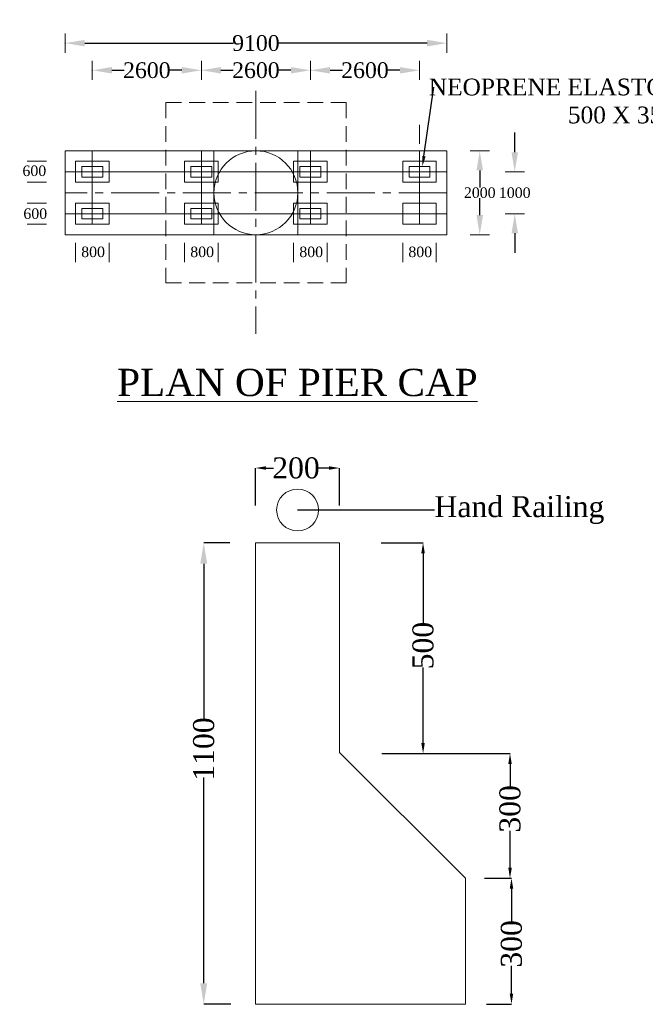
# Model space of a CAD drawing. Header units: millimetres. Extents: x -20950785 to 389010297, y -11535949 to 14056629.
# Tile 541 of 654: x 18261203 to 18291023, y -360095 to -313152. Entities that reach past the tile are written whole.
import ezdxf
from ezdxf import colors
from ezdxf.entities.mleader import LeaderData, LeaderLine
from ezdxf.math import Vec2, Vec3

# ---------------------------------------------------------------- set-up
doc = ezdxf.new("R2010")
doc.units = ezdxf.units.MM
doc.header["$LTSCALE"] = 60
doc.header["$MEASUREMENT"] = 0
doc.linetypes.add('CENTER2', pattern=[28.575, 19.05, -3.175, 3.175, -3.175])
doc.linetypes.add('HIDDEN', pattern=[0.375, 0.25, -0.125])
doc.layers.add('TEXT', color=7, linetype='Continuous')
doc.styles.add('PDF Arial Bold', font='times.ttf')
doc.dimstyles.get("Standard").update_dxf_attribs({"dimtxt": 400, "dimasz": 215, "dimexe": 0.18, "dimexo": 0.0625, "dimgap": 0.09, "dimtad": 0, "dimtih": 1, "dimtoh": 1, "dimdec": 0, "dimzin": 4, "dimdsep": 46, "dimtxsty": 'Standard', "dimblk": 'OPEN90', "dimcen": 0, "dimadec": 0, "dimazin": 1, "dimtfac": 1, "dimtdec": 0, "dimtix": 1, "dimtofl": 0, "dimtmove": 0, "dimatfit": 3, "dimldrblk": 'OPEN30', "dimfxl": 1, "dimtolj": 1, "dimtzin": 0, "dimarcsym": 0})

# ---------------------------------------------------------------- blocks, each defined once
blk = doc.blocks.new('*D3398')
at = {"color": 0, "linetype": 'Continuous', "lineweight": -2, "transparency": 16777216}
for p, q in [((18283132, -319403), (18283132, -319403)), ((18283132, -320338), (18283132, -321148)), ((18283132, -322467), (18283132, -321657)), ((18283132, -323402), (18283132, -323402))]:
    blk.add_line(p, q, dxfattribs=at)
at = {"color": 0, "linetype": 'Continuous', "lineweight": 9, "transparency": 16777216}
for points in [[(18282976, -320338), (18283288, -320338), (18283132, -319403)], [(18282976, -322467), (18283288, -322467), (18283132, -323402)]]:
    blk.add_solid(points, dxfattribs=at)
at = {"layer": 'Defpoints', "color": 0, "linetype": 'Continuous', "lineweight": 9, "transparency": 16777216}
for p in [(18283132, -319403), (18283132, -323402), (18283132, -323402)]:
    blk.add_point(p, dxfattribs=at)
at = {"color": 0, "linetype": 'Continuous', "lineweight": 9, "transparency": 16777216, "insert": (18283132, -321403), "char_height": 500, "attachment_point": 5}
blk.add_mtext('\\A1;{\\fTimes New Roman|b0|i0|c0|p18;2000}', dxfattribs=at)
blk = doc.blocks.new('*D3399')
at = {"color": 0, "linetype": 'Continuous', "lineweight": -2, "transparency": 16777216}
for p, q in [((18284800, -319468), (18284800, -318533)), ((18284801, -320403), (18284801, -320403)), ((18284801, -322402), (18284801, -322402)), ((18284800, -323337), (18284800, -324272))]:
    blk.add_line(p, q, dxfattribs=at)
at = {"color": 0, "linetype": 'Continuous', "lineweight": 9, "transparency": 16777216}
for points in [[(18284645, -319468), (18284956, -319468), (18284800, -320403)], [(18284645, -323337), (18284956, -323337), (18284800, -322402)]]:
    blk.add_solid(points, dxfattribs=at)
at = {"layer": 'Defpoints', "color": 0, "linetype": 'Continuous', "lineweight": 9, "transparency": 16777216}
for p in [(18284800, -320403), (18284800, -322402), (18284800, -322402)]:
    blk.add_point(p, dxfattribs=at)
at = {"color": 0, "linetype": 'Continuous', "lineweight": 9, "transparency": 16777216, "insert": (18284800, -321403), "char_height": 500, "attachment_point": 5}
blk.add_mtext('\\A1;{\\fTimes New Roman|b0|i0|c0|p18;1000}', dxfattribs=at)
blk = doc.blocks.new('*D3385')
at = {"color": 0, "linetype": 'Continuous', "lineweight": -2, "transparency": 16777216}
for p, q in [((18264665, -315548), (18264665, -315565)), ((18265600, -315564), (18266188, -315564)), ((18268928, -315564), (18268340, -315564)), ((18269863, -315565), (18269863, -315565))]:
    blk.add_line(p, q, dxfattribs=at)
at = {"color": 0, "linetype": 'Continuous', "lineweight": 9, "transparency": 16777216}
for points in [[(18265600, -315409), (18265600, -315720), (18264665, -315564)], [(18268928, -315409), (18268928, -315720), (18269863, -315564)]]:
    blk.add_solid(points, dxfattribs=at)
at = {"layer": 'Defpoints', "color": 0, "linetype": 'Continuous', "lineweight": 9, "transparency": 16777216}
for p in [(18264665, -315548), (18264665, -315564), (18269863, -315564)]:
    blk.add_point(p, dxfattribs=at)
at = {"color": 0, "linetype": 'Continuous', "lineweight": 9, "transparency": 16777216, "insert": (18267264, -315564), "char_height": 500, "attachment_point": 5}
blk.add_mtext('\\A1;{\\fTimes New Roman|b0|i0|c0|p18;\\H1.5x;2600}', dxfattribs=at)
blk = doc.blocks.new('*D3386')
at = {"color": 0, "linetype": 'Continuous', "lineweight": -2, "transparency": 16777216}
for p, q in [((18269863, -315548), (18269863, -315565)), ((18270798, -315564), (18271386, -315564)), ((18274127, -315564), (18273538, -315564)), ((18275062, -315565), (18275062, -315565))]:
    blk.add_line(p, q, dxfattribs=at)
at = {"color": 0, "linetype": 'Continuous', "lineweight": 9, "transparency": 16777216}
for points in [[(18270798, -315409), (18270798, -315720), (18269863, -315564)], [(18274127, -315409), (18274127, -315720), (18275062, -315564)]]:
    blk.add_solid(points, dxfattribs=at)
at = {"layer": 'Defpoints', "color": 0, "linetype": 'Continuous', "lineweight": 9, "transparency": 16777216}
for p in [(18269863, -315548), (18269863, -315564), (18275062, -315564)]:
    blk.add_point(p, dxfattribs=at)
at = {"color": 0, "linetype": 'Continuous', "lineweight": 9, "transparency": 16777216, "insert": (18272462, -315564), "char_height": 500, "attachment_point": 5}
blk.add_mtext('\\A1;{\\fTimes New Roman|b0|i0|c0|p18;\\H1.5x;2600}', dxfattribs=at)
blk = doc.blocks.new('*D3387')
at = {"color": 0, "linetype": 'Continuous', "lineweight": -2, "transparency": 16777216}
for p, q in [((18275062, -315548), (18275062, -315565)), ((18275997, -315564), (18276585, -315564)), ((18279325, -315564), (18278737, -315564)), ((18280260, -315565), (18280260, -315565))]:
    blk.add_line(p, q, dxfattribs=at)
at = {"color": 0, "linetype": 'Continuous', "lineweight": 9, "transparency": 16777216}
for points in [[(18275997, -315409), (18275997, -315720), (18275062, -315564)], [(18279325, -315409), (18279325, -315720), (18280260, -315564)]]:
    blk.add_solid(points, dxfattribs=at)
at = {"layer": 'Defpoints', "color": 0, "linetype": 'Continuous', "lineweight": 9, "transparency": 16777216}
for p in [(18275062, -315548), (18275062, -315564), (18280260, -315564)]:
    blk.add_point(p, dxfattribs=at)
at = {"color": 0, "linetype": 'Continuous', "lineweight": 9, "transparency": 16777216, "insert": (18277661, -315564), "char_height": 500, "attachment_point": 5}
blk.add_mtext('\\A1;{\\fTimes New Roman|b0|i0|c0|p18;\\H1.5x;2600}', dxfattribs=at)
blk = doc.blocks.new('*D3388')
at = {"color": 0, "linetype": 'Continuous', "lineweight": -2, "transparency": 16777216}
for p, q in [((18263365, -314254), (18263365, -314270)), ((18264300, -314270), (18271396, -314270)), ((18280625, -314270), (18273528, -314270)), ((18281560, -314270), (18281560, -314270))]:
    blk.add_line(p, q, dxfattribs=at)
at = {"color": 0, "linetype": 'Continuous', "lineweight": 9, "transparency": 16777216}
for points in [[(18264300, -314114), (18264300, -314426), (18263365, -314270)], [(18280625, -314114), (18280625, -314426), (18281560, -314270)]]:
    blk.add_solid(points, dxfattribs=at)
at = {"layer": 'Defpoints', "color": 0, "linetype": 'Continuous', "lineweight": 9, "transparency": 16777216}
for p in [(18263365, -314254), (18263365, -314270), (18281560, -314270)]:
    blk.add_point(p, dxfattribs=at)
at = {"color": 0, "linetype": 'Continuous', "lineweight": 9, "transparency": 16777216, "insert": (18272462, -314270), "char_height": 500, "attachment_point": 5}
blk.add_mtext('\\A1;{\\fTimes New Roman|b0|i0|c0|p18;\\H1.5x;9100}', dxfattribs=at)
blk = doc.blocks.new('*D3429')
at = {"color": 0, "linetype": 'Continuous', "lineweight": -2, "ltscale": 2, "transparency": 16777216}
for p, q in [((18271212, -338088), (18269976, -338088)), ((18269976, -339088), (18269976, -346561)), ((18269976, -359088), (18269976, -349289)), ((18271260, -360088), (18269976, -360088))]:
    blk.add_line(p, q, dxfattribs=at)
at = {"color": 0, "linetype": 'Continuous', "lineweight": 9, "ltscale": 2, "transparency": 16777216}
for points in [[(18269810, -339088), (18270143, -339088), (18269976, -338088)], [(18269810, -359088), (18270143, -359088), (18269976, -360088)]]:
    blk.add_solid(points, dxfattribs=at)
at = {"layer": 'Defpoints', "color": 0, "linetype": 'Continuous', "lineweight": 9, "ltscale": 2, "transparency": 16777216}
for p in [(18271212, -338088), (18269976, -360088), (18271260, -360088)]:
    blk.add_point(p, dxfattribs=at)
at = {"color": 0, "linetype": 'Continuous', "lineweight": 9, "ltscale": 2, "transparency": 16777216, "insert": (18269976, -347925), "char_height": 1000, "attachment_point": 5, "rotation": 90, "style": 'PDF Arial Bold'}
blk.add_mtext('\\A1;1100', dxfattribs=at)
blk = doc.blocks.new('*D3430')
at = {"color": 0, "linetype": 'Continuous', "lineweight": -2, "ltscale": 2, "transparency": 16777216}
for p, q in [((18272448, -336307), (18272448, -334527)), ((18272948, -334527), (18273307, -334527)), ((18275948, -334527), (18275437, -334527)), ((18276448, -336307), (18276448, -334527))]:
    blk.add_line(p, q, dxfattribs=at)
at = {"color": 0, "linetype": 'Continuous', "lineweight": 9, "ltscale": 2, "transparency": 16777216}
for points in [[(18272948, -334444), (18272948, -334610), (18272448, -334527)], [(18275948, -334444), (18275948, -334610), (18276448, -334527)]]:
    blk.add_solid(points, dxfattribs=at)
at = {"layer": 'Defpoints', "color": 0, "linetype": 'Continuous', "lineweight": 9, "ltscale": 2, "transparency": 16777216}
for p in [(18276448, -334527), (18272448, -336307), (18276448, -336307)]:
    blk.add_point(p, dxfattribs=at)
at = {"color": 0, "linetype": 'Continuous', "lineweight": 9, "ltscale": 2, "transparency": 16777216, "insert": (18274372, -334527), "char_height": 1000, "attachment_point": 5, "style": 'PDF Arial Bold'}
blk.add_mtext('\\A1;200', dxfattribs=at)
blk = doc.blocks.new('*D3431')
at = {"color": 0, "linetype": 'Continuous', "lineweight": -2, "ltscale": 2, "transparency": 16777216}
for p, q in [((18278439, -338088), (18280430, -338088)), ((18280430, -338588), (18280430, -341947)), ((18280430, -347636), (18280430, -344038)), ((18278463, -348136), (18280430, -348136))]:
    blk.add_line(p, q, dxfattribs=at)
at = {"color": 0, "linetype": 'Continuous', "lineweight": 9, "ltscale": 2, "transparency": 16777216}
for points in [[(18280346, -338588), (18280513, -338588), (18280430, -338088)], [(18280346, -347636), (18280513, -347636), (18280430, -348136)]]:
    blk.add_solid(points, dxfattribs=at)
at = {"layer": 'Defpoints', "color": 0, "linetype": 'Continuous', "lineweight": 9, "ltscale": 2, "transparency": 16777216}
for p in [(18278439, -338088), (18278463, -348136), (18280430, -348136)]:
    blk.add_point(p, dxfattribs=at)
at = {"color": 0, "linetype": 'Continuous', "lineweight": 9, "ltscale": 2, "transparency": 16777216, "insert": (18280430, -342993), "char_height": 1000, "attachment_point": 5, "rotation": 90, "style": 'PDF Arial Bold'}
blk.add_mtext('\\A1;500', dxfattribs=at)
blk = doc.blocks.new('*D3432')
at = {"color": 0, "linetype": 'Continuous', "lineweight": -2, "ltscale": 2, "transparency": 16777216}
for p, q in [((18280430, -348136), (18284575, -348136)), ((18284575, -348636), (18284575, -349726)), ((18284575, -353588), (18284575, -351829)), ((18283365, -354088), (18284575, -354088))]:
    blk.add_line(p, q, dxfattribs=at)
at = {"color": 0, "linetype": 'Continuous', "lineweight": 9, "ltscale": 2, "transparency": 16777216}
for points in [[(18284492, -348636), (18284659, -348636), (18284575, -348136)], [(18284492, -353588), (18284659, -353588), (18284575, -354088)]]:
    blk.add_solid(points, dxfattribs=at)
at = {"layer": 'Defpoints', "color": 0, "linetype": 'Continuous', "lineweight": 9, "ltscale": 2, "transparency": 16777216}
for p in [(18280430, -348136), (18283365, -354088), (18284575, -354088)]:
    blk.add_point(p, dxfattribs=at)
at = {"color": 0, "linetype": 'Continuous', "lineweight": 9, "ltscale": 2, "transparency": 16777216, "insert": (18284575, -350778), "char_height": 1000, "attachment_point": 5, "rotation": 90, "style": 'PDF Arial Bold'}
blk.add_mtext('\\A1;300', dxfattribs=at)
blk = doc.blocks.new('*D3433')
at = {"color": 0, "linetype": 'Continuous', "lineweight": -2, "ltscale": 2, "transparency": 16777216}
for p, q in [((18283365, -354088), (18284644, -354088)), ((18284644, -354588), (18284644, -356164)), ((18284644, -359588), (18284644, -358266)), ((18283451, -360088), (18284644, -360088))]:
    blk.add_line(p, q, dxfattribs=at)
at = {"color": 0, "linetype": 'Continuous', "lineweight": 9, "ltscale": 2, "transparency": 16777216}
for points in [[(18284561, -354588), (18284728, -354588), (18284644, -354088)], [(18284561, -359588), (18284728, -359588), (18284644, -360088)]]:
    blk.add_solid(points, dxfattribs=at)
at = {"layer": 'Defpoints', "color": 0, "linetype": 'Continuous', "lineweight": 9, "ltscale": 2, "transparency": 16777216}
for p in [(18283365, -354088), (18283451, -360088), (18284644, -360088)]:
    blk.add_point(p, dxfattribs=at)
at = {"color": 0, "linetype": 'Continuous', "lineweight": 9, "ltscale": 2, "transparency": 16777216, "insert": (18284644, -357215), "char_height": 1000, "attachment_point": 5, "rotation": 90, "style": 'PDF Arial Bold'}
blk.add_mtext('\\A1;300', dxfattribs=at)

msp = doc.modelspace()

# ---------------------------------------------------------------- linework, layer by layer
at = {"linetype": 'Continuous', "lineweight": 9}
for p, q in [((18263365.11, -313812.95), (18263365.11, -314727.82)), ((18281559.61, -313812.95), (18281559.61, -314727.82)), ((18264664.72, -315107.23), (18264664.72, -316022.1)), ((18269863.15, -315107.23), (18269863.15, -316022.1)), ((18275061.57, -315107.23), (18275061.57, -316022.1)), ((18280260, -315107.23), (18280260, -316022.1)), ((18280260, -318160.69), (18280260, -319075.56)), ((18263365.11, -319403.4), (18281559.61, -319403.4)), ((18263365.11, -319403.4), (18263365.11, -323402.19)), ((18264664.72, -319403.4), (18264664.72, -322902.34)), ((18269863.15, -319403.4), (18269863.15, -322902.34)), ((18270462.96, -323402.19), (18270462.96, -319403.4)), ((18274461.76, -323402.19), (18274461.76, -319403.4)), ((18275061.57, -319403.4), (18275061.57, -322902.34)), ((18280260, -319403.4), (18280260, -322902.34)), ((18281559.61, -319403.4), (18281559.61, -323402.19)), ((18283589.11, -319403.4), (18282674.24, -319403.4)), ((18262481.11, -319903.25), (18261566.24, -319903.25)), ((18263365.11, -320403.09), (18281559.61, -320403.09)), ((18285257.93, -320403.09), (18284343.06, -320403.09)), ((18262481.11, -320902.94), (18261566.24, -320902.94)), ((18270462.96, -321402.79), (18270462.96, -323402.19)), ((18262481.11, -321902.64), (18261566.24, -321902.64)), ((18263365.11, -322402.49), (18281559.61, -322402.49)), ((18285257.93, -322402.49), (18284343.06, -322402.49)), ((18262481.11, -322902.34), (18261566.24, -322902.34)), ((18263365.11, -323402.19), (18281559.61, -323402.19)), ((18283589.11, -323402.19), (18282674.24, -323402.19)), ((18263864.96, -323797.34), (18263864.96, -324712.2)), ((18265464.48, -323797.34), (18265464.48, -324712.2)), ((18269063.39, -323797.34), (18269063.39, -324712.2)), ((18270662.9, -323797.34), (18270662.9, -324712.2)), ((18274261.82, -323797.34), (18274261.82, -324712.2)), ((18275861.33, -323797.34), (18275861.33, -324712.2)), ((18279460.24, -323797.34), (18279460.24, -324712.2)), ((18281059.76, -323797.34), (18281059.76, -324712.2))]:
    msp.add_line(p, q, dxfattribs=at)
at = {"linetype": 'CENTER2', "lineweight": 9, "ltscale": 2}
for p, q in [((18272462.36, -316544.4), (18272462.36, -328126.44)), ((18281559.61, -321402.79), (18263365.11, -321402.79))]:
    msp.add_line(p, q, dxfattribs=at)
at = {"linetype": 'HIDDEN', "lineweight": 9, "ltscale": 50}
for p, q in [((18268163.66, -317104.09), (18268163.66, -325701.49)), ((18268163.66, -317104.09), (18276761.06, -317104.09)), ((18276761.06, -317104.09), (18276761.06, -325701.49)), ((18268163.66, -325701.49), (18276761.06, -325701.49))]:
    msp.add_line(p, q, dxfattribs=at)
at = {"color": 7, "linetype": 'Continuous', "lineweight": 9, "ltscale": 2}
for p, q in [((18272448.21, -360088.02), (18272448.21, -338088.02)), ((18272448.21, -338088.02), (18276448.21, -338088.02)), ((18276448.21, -338088.02), (18276448.21, -348088.02)), ((18276448.21, -348088.02), (18282448.21, -354088.02)), ((18282448.21, -360088.02), (18282448.21, -354088.02)), ((18272448.21, -360088.02), (18282448.21, -360088.02))]:
    msp.add_line(p, q, dxfattribs=at)
at = {"linetype": 'Continuous', "lineweight": 9}
for points in [[(18263864.96, -319903.25), (18265464.48, -319903.25), (18265464.48, -320902.94), (18263864.96, -320902.94)], [(18269063.39, -319903.25), (18270662.9, -319903.25), (18270662.9, -320902.94), (18269063.39, -320902.94)], [(18274261.82, -319903.25), (18275861.33, -319903.25), (18275861.33, -320902.94), (18274261.82, -320902.94)], [(18279460.24, -319903.25), (18281059.76, -319903.25), (18281059.76, -320902.94), (18279460.24, -320902.94)], [(18264164.87, -320153.17), (18265164.57, -320153.17), (18265164.57, -320653.02), (18264164.87, -320653.02)], [(18269363.3, -320153.17), (18270362.99, -320153.17), (18270362.99, -320653.02), (18269363.3, -320653.02)], [(18274561.72, -320153.17), (18275561.42, -320153.17), (18275561.42, -320653.02), (18274561.72, -320653.02)], [(18279760.15, -320153.17), (18280759.85, -320153.17), (18280759.85, -320653.02), (18279760.15, -320653.02)], [(18263864.96, -321902.64), (18265464.48, -321902.64), (18265464.48, -322902.34), (18263864.96, -322902.34)], [(18269063.39, -321902.64), (18270662.9, -321902.64), (18270662.9, -322902.34), (18269063.39, -322902.34)], [(18274261.82, -321902.64), (18275861.33, -321902.64), (18275861.33, -322902.34), (18274261.82, -322902.34)], [(18279460.24, -321902.64), (18281059.76, -321902.64), (18281059.76, -322902.34), (18279460.24, -322902.34)], [(18264164.87, -322152.57), (18265164.57, -322152.57), (18265164.57, -322652.41), (18264164.87, -322652.41)], [(18269363.3, -322152.57), (18270362.99, -322152.57), (18270362.99, -322652.41), (18269363.3, -322652.41)], [(18274561.72, -322152.57), (18275561.42, -322152.57), (18275561.42, -322652.41), (18274561.72, -322652.41)]]:
    msp.add_lwpolyline(points, close=True, dxfattribs=at)
at = {"color": 7, "linetype": 'Continuous', "lineweight": 9, "ltscale": 2}
for centre, radius in [((18317983, -285537.45), 347474.95), ((18274448.21, -336528.02), 1000)]:
    msp.add_circle(centre, radius, dxfattribs=at)
at = {"linetype": 'Continuous', "lineweight": 9, "ltscale": 1000}
msp.add_circle((18272462.36, -321402.79), 1999.4, dxfattribs=at)

# ---------------------------------------------------------------- texts
at = {"linetype": 'Continuous', "lineweight": 9, "char_height": 500, "attachment_point": 4, "rotation": 0.023016}
for s, insert in [('{\\fTimes New Roman|b0|i0|c0|p18;600}', (18261333.87, -320359.86)), ('{\\fTimes New Roman|b0|i0|c0|p18;600}', (18261377.85, -322402.7)), ('{\\fTimes New Roman|b0|i0|c0|p18;800}', (18264134.26, -324224.86)), ('{\\fTimes New Roman|b0|i0|c0|p18;800}', (18269332.69, -324224.86)), ('{\\fTimes New Roman|b0|i0|c0|p18;800}', (18274531.12, -324224.86)), ('{\\fTimes New Roman|b0|i0|c0|p18;800}', (18279729.54, -324224.86))]:
    msp.add_mtext(s, dxfattribs=dict(at, insert=insert))
at = {"layer": 'TEXT', "linetype": 'Continuous', "lineweight": 9, "insert": (18265846.13, -329795.78), "char_height": 1300, "width": 16872.5456, "attachment_point": 1}
msp.add_mtext('{\\fTimes New Roman|b0|i0|c0|p18;\\LPLAN OF PIER CAP}', dxfattribs=at)

# ---------------------------------------------------------------- dimensions: what is measured, and where the dimension line sits
at = {"linetype": 'Continuous', "lineweight": 9}
for base, p1, p2, text, picture, middle in [((18263365.11, -314270.2), (18281559.61, -314270.2), (18263365.11, -314253.65), '{\\fTimes New Roman|b0|i0|c0|p18;\\H1.5x;9100}', '*D3388', (18272462.36, -314270.2)), ((18264664.72, -315564.49), (18269863.15, -315564.49), (18264664.72, -315547.93), '{\\fTimes New Roman|b0|i0|c0|p18;\\H1.5x;2600}', '*D3385', (18267263.93, -315564.49)), ((18269863.15, -315564.49), (18275061.57, -315564.49), (18269863.15, -315547.93), '{\\fTimes New Roman|b0|i0|c0|p18;\\H1.5x;2600}', '*D3386', (18272462.36, -315564.49)), ((18275061.57, -315564.49), (18280260, -315564.49), (18275061.57, -315547.93), '{\\fTimes New Roman|b0|i0|c0|p18;\\H1.5x;2600}', '*D3387', (18277660.79, -315564.49))]:
    dim = msp.add_linear_dim(base=base, p1=p1, p2=p2, text=text, dimstyle='Standard', override={"dimtxt": 500, "dimasz": 935, "dimfxl": 300}, dxfattribs=at)
    dim.commit()
    dim.dimension.update_dxf_attribs({"geometry": picture, "text_midpoint": middle})
for base, p1, p2, text, picture, middle in [((18284800.49, -322402.49), (18284800.49, -320403.09), (18284800.49, -322402.49), '{\\fTimes New Roman|b0|i0|c0|p18;1000}', '*D3399', (18284800.49, -321402.79)), ((18283131.67, -323402.19), (18283131.67, -319403.4), (18283131.67, -323402.19), '{\\fTimes New Roman|b0|i0|c0|p18;2000}', '*D3398', (18283131.67, -321402.79))]:
    dim = msp.add_linear_dim(base=base, p1=p1, p2=p2, angle=90, text=text, dimstyle='Standard', override={"dimtxt": 500, "dimasz": 935, "dimfxl": 300}, dxfattribs=at)
    dim.commit()
    dim.dimension.update_dxf_attribs({"geometry": picture, "text_midpoint": middle})
at = {"color": 7, "linetype": 'Continuous', "lineweight": 9, "ltscale": 2}
dim = msp.add_linear_dim(base=(18276448.21, -334527.02), p1=(18272448.21, -336307.4), p2=(18276448.21, -336307.4), text='200', dimstyle='Standard', override={"dimtxt": 1000, "dimasz": 500, "dimtxsty": 'PDF Arial Bold', "dimfxl": 300}, dxfattribs=at)
dim.commit()
dim.dimension.update_dxf_attribs({"geometry": '*D3430', "text_midpoint": (18274372.03, -334527.02), "dimtype": 160})
for base, p1, p2, text, override, picture, middle in [((18269976.21, -360088.02), (18271212.09, -338088.02), (18271260.09, -360088.02), '1100', {"dimtxt": 1000, "dimasz": 1000, "dimtxsty": 'PDF Arial Bold', "dimfxl": 300}, '*D3429', (18269976.21, -347925.02)), ((18280429.71, -348136.02), (18278439.08, -338088.02), (18278463.08, -348136.02), '500', {"dimtxt": 1000, "dimasz": 500, "dimtxsty": 'PDF Arial Bold', "dimfxl": 300}, '*D3431', (18280429.71, -342992.52)), ((18284575.21, -354088.02), (18280429.89, -348136.02), (18283365.21, -354088.02), '300', {"dimtxt": 1000, "dimasz": 500, "dimtxsty": 'PDF Arial Bold', "dimfxl": 300}, '*D3432', (18284575.21, -350777.52)), ((18284644.21, -360088.02), (18283365.21, -354088.02), (18283451.21, -360088.02), '300', {"dimtxt": 1000, "dimasz": 500, "dimtxsty": 'PDF Arial Bold', "dimfxl": 300}, '*D3433', (18284644.21, -357215.02))]:
    dim = msp.add_linear_dim(base=base, p1=p1, p2=p2, angle=90, text=text, dimstyle='Standard', override=override, dxfattribs=at)
    dim.commit()
    dim.dimension.update_dxf_attribs({"geometry": picture, "text_midpoint": middle, "dimtype": 160, "text_rotation": 90})

# ---------------------------------------------------------------- leaders
ml = msp.add_multileader_mtext('Standard', dxfattribs=at)
ml.set_content('{\\fTimes New Roman|b0|i0|c0|p18;\\C256;NEOPRENE ELASTOMERIC BEARING\\P 500 X 350 X 80 }', color=7)
ml.set_leader_properties()
ml.build(insert=Vec2(0, 0))
ml.multileader.update_dxf_attribs({"text_right_attachment_type": 6, "dogleg_length": 0.36, "arrow_head_size": 500})
ctx = ml.context
ctx.base_point, ctx.char_height, ctx.arrow_head_size, ctx.landing_gap_size, ctx.plane_origin = Vec3(18280944.47, -316367.66), 800, 500, 0.09, Vec3(18280397.61, -320153.17)
ctx.right_attachment, ctx.text_align_type = 6, 1
notes = []
notes.append((ctx, [(0, (1, 1, 0), (18280944.11, -316367.66), (1, 0), 0.36, [(0, [(18280397.61, -320153.17)], 0, [])])]))
ctx.mtext.insert, ctx.mtext.alignment, ctx.mtext.flow_direction = Vec3(18291075.2, -315960.74), 2, 5
ml = msp.add_multileader_mtext('Standard', dxfattribs=at)
ml.set_content('Hand Railing', color=7, style='PDF Arial Bold')
ml.set_leader_properties()
ml.build(insert=Vec2(0, 0))
ml.multileader.update_dxf_attribs({"text_right_attachment_type": 6, "dogleg_length": 0.36, "arrow_head_size": 0.18})
ctx = ml.context
ctx.base_point, ctx.char_height, ctx.arrow_head_size, ctx.landing_gap_size, ctx.plane_origin = Vec3(18280975.57, -336528.02), 1000, 0.18, 0.09, Vec3(18274448.21, -336528.02)
ctx.right_attachment = 6
notes.append((ctx, [(0, (1, 1, 0), (18280975.21, -336528.02), (1, 0), 0.36, [(0, [(18274448.21, -336528.02)], 0, [])])]))
ctx.mtext.insert, ctx.mtext.flow_direction = Vec3(18280975.66, -335868.68), 5
for ctx, leaders in notes:
    for number, flags, end, landing, length, lines in leaders:
        leader = LeaderData()
        leader.index, (leader.has_last_leader_line, leader.has_dogleg_vector, leader.attachment_direction) = number, flags
        leader.last_leader_point, leader.dogleg_vector, leader.dogleg_length = Vec3(end), Vec3(landing), length
        for number, points, colour, breaks in lines:
            line = LeaderLine()
            line.index, line.vertices, line.color, line.breaks = number, Vec3.list(points), colors.encode_raw_color(colour), breaks
            leader.lines.append(line)
        ctx.leaders.append(leader)

doc.saveas('drawing.dxf')
